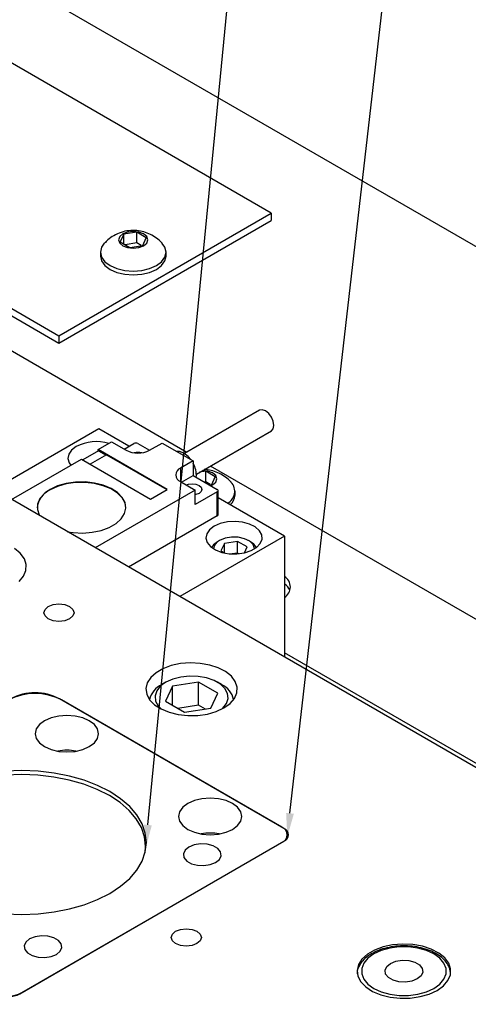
# Model space of a CAD drawing. Header units: inches. Extents: x 220 to 877, y 4 to 174.
# Tile 468 of 656: x 493.14 to 496.13, y 151.03 to 157.59. Entities that reach past the tile are written whole.
import ezdxf

# ---------------------------------------------------------------- set-up
doc = ezdxf.new("R2010")
doc.units = ezdxf.units.IN
doc.header["$LTSCALE"] = 0.5
doc.header["$MEASUREMENT"] = 0
for name, color, linetype in [('DIE-M-S', 8, 'Continuous'), ('DIE-M-S2', 1, 'Continuous'), ('DIE-M-S3', 8, 'Continuous'), ('DSS-M-S', 53, 'Continuous'), ('SID-M-S', 105, 'Continuous'), ('SVD-M-S', 8, 'Continuous')]:
    doc.layers.add(name, color=color, linetype=linetype)

msp = doc.modelspace()

# ---------------------------------------------------------------- linework, layer by layer
at = {"layer": 'DIE-M-S', "linetype": 'Continuous', "lineweight": 25}
for p, q in [((501.20909, 149.70784), (491.24602, 155.45939)), ((494.73941, 154.99077), (494.23973, 154.70231)), ((494.75747, 154.99428), (494.73941, 154.99077)), ((494.77878, 154.98688), (494.75747, 154.99428)), ((494.80008, 154.96968), (494.77878, 154.98688)), ((494.81815, 154.94532), (494.80008, 154.96968)), ((494.83022, 154.91749), (494.81815, 154.94532)), ((494.83446, 154.89044), (494.83022, 154.91749)), ((493.66786, 154.86703), (492.97, 154.46416)), ((493.86897, 154.75093), (493.66786, 154.86703)), ((494.31846, 154.56593), (494.81814, 154.85439)), ((494.81814, 154.85439), (494.81815, 154.85439)), ((494.81815, 154.85439), (494.83022, 154.86828)), ((494.83022, 154.86828), (494.83446, 154.89044)), ((493.66438, 154.72926), (493.75346, 154.78069)), ((493.75346, 154.78069), (493.8509, 154.72444)), ((493.48675, 154.72618), (493.46802, 154.69876)), ((493.5176, 154.74967), (493.48675, 154.72618)), ((493.66716, 154.72123), (493.56138, 154.66016)), ((494.12372, 154.46409), (493.66438, 154.72926)), ((493.66438, 154.71962), (493.66438, 154.72926)), ((493.66716, 154.72123), (493.71727, 154.6923)), ((493.83699, 154.73247), (493.90101, 154.76942)), ((493.92885, 154.76942), (494.00678, 154.72443)), ((494.0068, 154.72444), (494.09031, 154.77265)), ((494.09031, 154.77265), (494.29632, 154.65373)), ((494.20651, 154.71582), (494.18892, 154.71573)), ((494.23508, 154.70515), (494.20651, 154.71582)), ((493.08758, 154.39628), (493.55302, 154.66498)), ((493.46802, 154.69876), (493.46279, 154.66944)), ((493.46279, 154.66944), (493.47147, 154.64039)), ((493.55302, 154.66498), (494.01236, 154.39981)), ((493.72006, 154.69391), (493.61149, 154.63123)), ((493.72006, 154.69391), (494.12094, 154.46248)), ((494.29632, 154.65373), (494.2128, 154.60552)), ((494.26364, 154.68284), (494.23508, 154.70515)), ((494.28123, 154.66244), (494.26364, 154.68284)), ((494.29632, 154.65373), (494.29632, 154.55729)), ((493.47147, 154.64039), (493.48275, 154.62441)), ((494.2128, 154.60552), (494.2128, 154.51552)), ((493.51316, 154.51246), (493.4512, 154.50356)), ((493.57699, 154.51345), (493.51316, 154.51246)), ((493.63969, 154.50651), (493.57699, 154.51345)), ((494.2128, 154.51552), (494.31024, 154.45927)), ((494.21839, 154.5123), (494.29632, 154.55729)), ((494.29632, 154.55729), (494.45779, 154.46407)), ((493.34423, 154.46409), (493.30423, 154.43536)), ((493.394, 154.48718), (493.34423, 154.46409)), ((493.394, 154.48397), (493.34423, 154.46088)), ((493.34423, 154.46409), (493.34423, 154.46409)), ((493.4512, 154.50356), (493.394, 154.48718)), ((493.4512, 154.50035), (493.394, 154.48397)), ((493.51316, 154.50924), (493.4512, 154.50035)), ((493.57699, 154.51024), (493.51316, 154.50924)), ((493.63969, 154.50329), (493.57699, 154.51024)), ((493.69835, 154.49194), (493.63969, 154.50651)), ((493.69835, 154.48873), (493.63969, 154.50329)), ((494.31024, 154.45927), (493.64435, 154.07486)), ((493.7502, 154.47044), (493.69835, 154.49194)), ((493.7502, 154.46722), (493.69835, 154.48873)), ((493.79284, 154.443), (493.7502, 154.47044)), ((493.79284, 154.43979), (493.7502, 154.46722)), ((494.01236, 154.39981), (494.12372, 154.46409)), ((494.25074, 154.49362), (494.26589, 154.49872)), ((494.26589, 154.49872), (494.29075, 154.50158)), ((494.29075, 154.50158), (494.31561, 154.49872)), ((494.31024, 154.36283), (494.31024, 154.45927)), ((494.45779, 154.448), (494.31024, 154.36283)), ((494.31561, 154.49872), (494.33669, 154.49059)), ((494.33669, 154.49059), (494.35077, 154.47843)), ((494.35077, 154.44972), (494.33669, 154.43756)), ((494.35077, 154.47843), (494.35571, 154.46407)), ((494.35571, 154.46407), (494.35077, 154.44972)), ((494.45779, 154.28727), (494.45779, 154.448)), ((494.46355, 154.2953), (494.46355, 154.45604)), ((493.27586, 154.40234), (493.26045, 154.36657)), ((493.30423, 154.43536), (493.27586, 154.40234)), ((493.82427, 154.41092), (493.79284, 154.443)), ((493.82427, 154.4077), (493.79284, 154.43979)), ((493.84301, 154.37568), (493.82427, 154.41092)), ((493.84301, 154.37247), (493.82427, 154.4077)), ((494.31561, 154.42943), (494.31024, 154.4283)), ((494.33669, 154.43756), (494.31561, 154.42943)), ((494.9053, 154.15267), (494.46355, 154.40769)), ((493.26045, 154.36657), (493.25872, 154.32972)), ((493.25872, 154.32972), (493.27075, 154.29352)), ((493.83957, 154.30242), (493.84819, 154.33894)), ((493.84819, 154.33894), (493.84301, 154.37568)), ((493.8483, 154.34034), (493.84301, 154.37247)), ((493.27075, 154.29352), (493.27321, 154.28912)), ((493.78316, 154.23676), (493.81755, 154.26782)), ((493.81755, 154.26782), (493.83957, 154.30242)), ((494.45779, 154.28727), (493.8671, 153.94627)), ((494.57582, 154.25064), (494.52503, 154.24763)), ((494.62614, 154.24564), (494.57582, 154.25064)), ((493.62428, 154.17814), (493.68422, 154.19085)), ((493.68422, 154.19085), (493.73802, 154.2107)), ((493.73802, 154.2107), (493.78316, 154.23676)), ((494.40599, 154.19552), (494.38725, 154.16809)), ((494.43684, 154.219), (494.40599, 154.19552)), ((494.47753, 154.23682), (494.43684, 154.219)), ((494.52503, 154.24763), (494.47753, 154.23682)), ((494.67226, 154.23297), (494.62614, 154.24564)), ((494.71074, 154.2136), (494.67226, 154.23297)), ((494.73875, 154.18895), (494.71074, 154.2136)), ((494.7542, 154.16086), (494.73875, 154.18895)), ((493.45872, 154.18203), (493.49738, 154.17615)), ((493.49738, 154.17615), (493.56102, 154.17316)), ((493.56102, 154.17316), (493.62428, 154.17814)), ((494.9053, 154.15267), (494.20744, 153.7498)), ((494.38725, 154.16809), (494.38203, 154.13877)), ((494.38203, 154.13877), (494.39071, 154.10972)), ((494.74385, 154.10276), (494.75594, 154.1314)), ((494.75594, 154.1314), (494.7542, 154.16086)), ((494.9053, 154.15267), (494.9053, 153.34693)), ((493.14527, 154.03811), (493.10572, 154.06989)), ((494.39071, 154.10972), (494.41264, 154.0831)), ((494.41264, 154.0831), (494.4462, 154.06088)), ((494.4462, 154.06088), (494.4889, 154.04472)), ((494.63821, 154.04177), (494.68272, 154.05622)), ((494.68272, 154.05622), (494.71882, 154.07706)), ((494.71882, 154.07706), (494.74385, 154.10276)), ((493.17206, 154.00216), (493.14527, 154.03811)), ((493.18483, 153.96372), (493.17206, 154.00216)), ((494.4889, 154.04472), (494.53757, 154.0358)), ((494.53757, 154.0358), (494.5886, 154.03479)), ((494.5886, 154.03479), (494.63821, 154.04177)), ((493.16664, 153.88662), (493.183, 153.9246)), ((493.183, 153.9246), (493.18483, 153.96372)), ((493.13652, 153.85156), (493.16664, 153.88662)), ((493.3022, 153.64288), (493.30985, 153.66508)), ((493.30985, 153.66508), (493.33163, 153.68391)), ((493.33163, 153.68391), (493.36424, 153.69648)), ((493.36424, 153.69648), (493.4027, 153.7009)), ((493.4027, 153.7009), (493.44116, 153.69648)), ((493.44116, 153.69648), (493.47376, 153.68391)), ((493.47376, 153.68391), (493.49555, 153.66508)), ((493.49555, 153.66508), (493.5032, 153.64288)), ((493.30985, 153.62068), (493.3022, 153.64288)), ((493.33163, 153.60186), (493.30985, 153.62068)), ((493.36424, 153.58928), (493.33163, 153.60186)), ((493.47376, 153.60186), (493.44116, 153.58928)), ((493.49555, 153.62068), (493.47376, 153.60186)), ((493.5032, 153.64288), (493.49555, 153.62068)), ((493.4027, 153.58486), (493.36424, 153.58928)), ((493.44116, 153.58928), (493.4027, 153.58486)), ((494.09581, 153.26964), (494.04925, 153.24276)), ((494.15129, 153.29011), (494.09581, 153.26964)), ((494.21309, 153.30321), (494.15129, 153.29011)), ((494.27834, 153.30835), (494.21309, 153.30321)), ((494.34396, 153.30526), (494.27834, 153.30835)), ((494.40691, 153.2941), (494.34396, 153.30526)), ((494.46422, 153.2754), (494.40691, 153.2941)), ((494.51324, 153.25001), (494.46422, 153.2754)), ((494.01379, 153.21073), (493.99108, 153.17505)), ((494.04925, 153.24276), (494.01379, 153.21073)), ((494.55165, 153.21914), (494.51324, 153.25001)), ((494.57767, 153.18422), (494.55165, 153.21914)), ((493.99108, 153.17505), (493.98219, 153.13739)), ((493.98219, 153.13739), (493.98754, 153.0995)), ((494.59008, 153.14689), (494.57767, 153.18422)), ((494.58829, 153.1089), (494.59008, 153.14689)), ((494.90176, 152.206), (493.40623, 153.06935)), ((493.40623, 153.06875), (493.40623, 153.06935)), ((493.98754, 153.0995), (494.00686, 153.06316)), ((494.54315, 153.03795), (494.5724, 153.07201)), ((494.5724, 153.07201), (494.58829, 153.1089)), ((494.00686, 153.06316), (494.03927, 153.03008)), ((494.03927, 153.03008), (494.08324, 153.00178)), ((494.45057, 152.98451), (494.50189, 153.00833)), ((494.50189, 153.00833), (494.54315, 153.03795)), ((494.08324, 153.00178), (494.13672, 152.97961)), ((494.13672, 152.97961), (494.1972, 152.96459)), ((494.1972, 152.96459), (494.26187, 152.95742)), ((494.26187, 152.95742), (494.32769, 152.95845)), ((494.32769, 152.95845), (494.39159, 152.96763)), ((494.39159, 152.96763), (494.45057, 152.98451)), ((494.90176, 152.20442), (494.90176, 152.206)), ((493.14107, 151.10385), (494.90176, 152.12028)), ((494.15073, 151.4794), (494.15838, 151.5016)), ((494.15838, 151.5016), (494.18016, 151.52042)), ((494.18016, 151.52042), (494.21277, 151.533)), ((494.21277, 151.533), (494.25123, 151.53742)), ((494.25123, 151.53742), (494.28969, 151.533)), ((494.28969, 151.533), (494.32229, 151.52042)), ((494.32229, 151.52042), (494.34408, 151.5016)), ((494.34408, 151.5016), (494.35173, 151.4794)), ((494.15838, 151.4572), (494.15073, 151.4794)), ((494.18016, 151.43838), (494.15838, 151.4572)), ((494.21277, 151.4258), (494.18016, 151.43838)), ((494.32229, 151.43838), (494.28969, 151.4258)), ((494.34408, 151.4572), (494.32229, 151.43838)), ((494.35173, 151.4794), (494.34408, 151.4572)), ((495.62538, 151.42996), (495.56195, 151.41651)), ((495.69233, 151.43522), (495.62538, 151.42996)), ((495.75968, 151.43206), (495.69233, 151.43522)), ((495.82428, 151.42061), (495.75968, 151.43206)), ((494.25123, 151.42138), (494.21277, 151.4258)), ((494.28969, 151.4258), (494.25123, 151.42138)), ((495.45723, 151.36791), (495.42083, 151.33504)), ((495.50501, 151.3955), (495.45723, 151.36791)), ((495.56195, 151.41651), (495.50501, 151.3955)), ((495.88311, 151.40141), (495.82428, 151.42061)), ((495.9334, 151.37536), (495.88311, 151.40141)), ((495.97283, 151.34368), (495.9334, 151.37536)), ((495.39753, 151.29843), (495.38841, 151.25977)), ((495.42083, 151.33504), (495.39753, 151.29843)), ((495.99953, 151.30784), (495.97283, 151.34368)), ((496.01226, 151.26953), (495.99953, 151.30784)), ((495.38841, 151.25977), (495.39389, 151.22089)), ((496.01043, 151.23053), (496.01226, 151.26953)), ((495.39389, 151.22089), (495.41373, 151.1836)), ((495.41373, 151.1836), (495.44699, 151.14964)), ((495.9641, 151.15773), (495.99413, 151.19268)), ((495.99413, 151.19268), (496.01043, 151.23053)), ((495.44699, 151.14964), (495.49211, 151.12061)), ((495.49211, 151.12061), (495.54699, 151.09785)), ((495.80856, 151.08555), (495.8691, 151.10288)), ((495.8691, 151.10288), (495.92177, 151.12732)), ((495.92177, 151.12732), (495.9641, 151.15773)), ((495.54699, 151.09785), (495.60907, 151.08243)), ((495.60907, 151.08243), (495.67543, 151.07508)), ((495.67543, 151.07508), (495.74298, 151.07614)), ((495.74298, 151.07614), (495.80856, 151.08555))]:
    msp.add_line(p, q, dxfattribs=at)
for centre, radius, start, end in [((493.65105, 154.49051), 0.2915, 73.349137, 117.246038), ((493.92885, 154.87488), 0.16944, 242.609672, 297.390328), ((493.91493, 154.74256), 0.03026, 62.609672, 117.390328), ((493.92885, 154.60286), 0.10769, 76.35859, 103.64141), ((494.22988, 154.56052), 0.04813, 110.783421, 249.216579), ((494.16083, 154.55916), 0.15723, 354.871171, 30.484167), ((493.40318, 154.32729), 0.14602, 113.81015, 174.869709), ((494.45474, 154.45604), 0.00859, 290.783421, 69.216579), ((494.4537, 154.29629), 0.0099, 294.374658, 354.305201), ((493.2436, 152.75547), 0.35352, 62.609672, 117.390328), ((494.8855, 152.16314), 0.04584, 290.783421, 69.216579), ((493.06682, 151.24715), 0.16139, 242.609672, 297.390328)]:
    msp.add_arc(centre, radius, start, end, dxfattribs=at)
at = {"layer": 'DIE-M-S2', "linetype": 'Continuous', "lineweight": 25}
for p, q in [((494.88762, 152.21417), (493.42037, 153.06119)), ((493.35023, 152.94217), (493.30653, 152.92281)), ((493.40112, 152.95434), (493.35023, 152.94217)), ((493.45573, 152.95849), (493.40112, 152.95434)), ((493.51034, 152.95434), (493.45573, 152.95849)), ((493.56123, 152.94217), (493.51034, 152.95434)), ((493.60493, 152.92281), (493.56123, 152.94217)), ((493.273, 152.89758), (493.25192, 152.8682)), ((493.30653, 152.92281), (493.273, 152.89758)), ((493.63846, 152.89758), (493.60493, 152.92281)), ((493.65954, 152.8682), (493.63846, 152.89758)), ((493.25192, 152.8682), (493.24473, 152.83668)), ((493.24473, 152.83668), (493.25192, 152.80515)), ((493.66673, 152.83668), (493.65954, 152.8682)), ((493.65954, 152.80515), (493.66673, 152.83668)), ((493.25192, 152.80515), (493.273, 152.77577)), ((493.273, 152.77577), (493.30653, 152.75055)), ((493.30653, 152.75055), (493.35023, 152.73119)), ((493.56123, 152.73119), (493.60493, 152.75055)), ((493.60493, 152.75055), (493.63846, 152.77577)), ((493.63846, 152.77577), (493.65954, 152.80515)), ((493.35023, 152.73119), (493.40112, 152.71902)), ((493.40112, 152.71902), (493.45573, 152.71487)), ((493.45573, 152.71487), (493.51034, 152.71902)), ((493.51034, 152.71902), (493.56123, 152.73119)), ((493.15521, 152.59127), (493.04687, 152.58717)), ((493.15521, 152.56388), (493.04753, 152.55981)), ((493.26355, 152.58717), (493.15521, 152.59127)), ((493.26289, 152.55981), (493.15521, 152.56388)), ((493.36874, 152.54765), (493.26289, 152.55981)), ((493.37003, 152.57494), (493.26355, 152.58717)), ((493.47092, 152.52763), (493.36874, 152.54765)), ((493.47284, 152.55479), (493.37003, 152.57494)), ((493.57021, 152.52707), (493.47284, 152.55479)), ((493.56771, 152.50008), (493.47092, 152.52763)), ((493.65744, 152.46546), (493.56771, 152.50008)), ((493.66048, 152.49225), (493.57021, 152.52707)), ((493.74211, 152.45093), (493.66048, 152.49225)), ((493.73857, 152.42439), (493.65744, 152.46546)), ((493.80973, 152.37755), (493.73857, 152.42439)), ((493.81369, 152.4038), (493.74211, 152.45093)), ((493.86968, 152.32575), (493.80973, 152.37755)), ((493.87401, 152.35169), (493.81369, 152.4038)), ((493.92203, 152.29548), (493.87401, 152.35169)), ((494.26112, 152.37173), (494.22759, 152.34651)), ((494.30482, 152.39109), (494.26112, 152.37173)), ((494.35571, 152.40326), (494.30482, 152.39109)), ((494.41032, 152.40741), (494.35571, 152.40326)), ((494.46494, 152.40326), (494.41032, 152.40741)), ((494.51582, 152.39109), (494.46494, 152.40326)), ((494.55952, 152.37173), (494.51582, 152.39109)), ((494.59306, 152.34651), (494.55952, 152.37173)), ((493.91741, 152.26988), (493.86968, 152.32575)), ((493.95693, 152.23613), (493.92203, 152.29548)), ((494.20651, 152.31713), (494.19932, 152.2856)), ((494.19932, 152.2856), (494.20651, 152.25408)), ((494.22759, 152.34651), (494.20651, 152.31713)), ((494.61413, 152.31713), (494.59306, 152.34651)), ((494.62132, 152.2856), (494.61413, 152.31713)), ((494.61413, 152.25408), (494.62132, 152.2856)), ((493.9521, 152.21089), (493.91741, 152.26988)), ((493.97811, 152.17466), (493.95693, 152.23613)), ((494.20651, 152.25408), (494.22759, 152.2247)), ((494.22759, 152.2247), (494.26112, 152.19947)), ((494.55952, 152.19947), (494.59306, 152.2247)), ((494.59306, 152.2247), (494.61413, 152.25408)), ((493.97315, 152.14978), (493.9521, 152.21089)), ((493.98521, 152.11212), (493.97811, 152.17466)), ((494.26112, 152.19947), (494.30482, 152.18011)), ((494.30482, 152.18011), (494.35571, 152.16795)), ((494.35571, 152.16795), (494.41032, 152.1638)), ((494.41032, 152.1638), (494.46494, 152.16795)), ((494.46494, 152.16795), (494.51582, 152.18011)), ((494.51582, 152.18011), (494.55952, 152.19947)), ((494.92423, 152.13954), (494.92423, 152.16314)), ((493.15521, 151.11202), (494.88762, 152.11212)), ((493.98021, 152.08762), (493.97315, 152.14978)), ((493.97668, 152.04358), (493.98021, 152.08762)), ((493.97811, 152.04957), (493.98521, 152.11212)), ((493.98021, 152.0596), (493.98021, 152.08762)), ((494.30404, 152.0964), (494.2682, 152.08191)), ((494.34631, 152.10294), (494.30404, 152.0964)), ((494.3899, 152.10074), (494.34631, 152.10294)), ((494.42956, 152.09006), (494.3899, 152.10074)), ((494.4605, 152.0722), (494.42956, 152.09006)), ((493.95693, 151.9881), (493.97811, 152.04957)), ((494.2431, 152.06122), (494.23177, 152.03682)), ((494.23177, 152.03682), (494.23558, 152.01165)), ((494.2682, 152.08191), (494.2431, 152.06122)), ((494.479, 152.0493), (494.4605, 152.0722)), ((494.47149, 151.99974), (494.48281, 152.02414)), ((494.48281, 152.02414), (494.479, 152.0493)), ((493.92203, 151.92875), (493.95693, 151.9881)), ((494.23558, 152.01165), (494.25408, 151.98875)), ((494.25408, 151.98875), (494.28502, 151.97089)), ((494.28502, 151.97089), (494.32468, 151.96022)), ((494.32468, 151.96022), (494.36827, 151.95801)), ((494.36827, 151.95801), (494.41054, 151.96455)), ((494.41054, 151.96455), (494.44639, 151.97904)), ((494.44639, 151.97904), (494.47149, 151.99974)), ((493.87401, 151.87254), (493.92203, 151.92875)), ((493.81369, 151.82043), (493.87401, 151.87254)), ((493.66048, 151.73198), (493.74211, 151.77331)), ((493.74211, 151.77331), (493.81369, 151.82043)), ((493.47284, 151.66944), (493.57021, 151.69716)), ((493.57021, 151.69716), (493.66048, 151.73198)), ((493.04687, 151.63707), (493.15521, 151.63297)), ((493.15521, 151.63297), (493.26355, 151.63707)), ((493.26355, 151.63707), (493.37003, 151.64929)), ((493.37003, 151.64929), (493.47284, 151.66944)), ((493.18244, 151.44891), (493.17111, 151.42451)), ((493.20754, 151.4696), (493.18244, 151.44891)), ((493.24338, 151.48409), (493.20754, 151.4696)), ((493.28565, 151.49063), (493.24338, 151.48409)), ((493.32924, 151.48843), (493.28565, 151.49063)), ((493.3689, 151.47775), (493.32924, 151.48843)), ((493.39984, 151.45989), (493.3689, 151.47775)), ((493.41834, 151.437), (493.39984, 151.45989)), ((493.42215, 151.41183), (493.41834, 151.437)), ((493.17111, 151.42451), (493.17492, 151.39934)), ((493.17492, 151.39934), (493.19342, 151.37645)), ((493.19342, 151.37645), (493.22436, 151.35859)), ((493.34988, 151.35225), (493.38573, 151.36674)), ((493.38573, 151.36674), (493.41083, 151.38743)), ((493.41083, 151.38743), (493.42215, 151.41183)), ((493.22436, 151.35859), (493.26402, 151.34791)), ((493.26402, 151.34791), (493.30761, 151.34571)), ((493.30761, 151.34571), (493.34988, 151.35225))]:
    msp.add_line(p, q, dxfattribs=at)
for centre, radius, start, end in [((493.2436, 152.72001), 0.38426, 62.609672, 117.390328), ((494.86826, 152.16314), 0.05458, 290.783421, 69.216579), ((493.06682, 151.28261), 0.19213, 242.609672, 297.390328)]:
    msp.add_arc(centre, radius, start, end, dxfattribs=at)
at = {"layer": 'DIE-M-S3', "linetype": 'Continuous', "lineweight": 25}
for p, q in [((495.50104, 151.37021), (495.46159, 151.34165)), ((495.5505, 151.39297), (495.50104, 151.37021)), ((495.60749, 151.40882), (495.5505, 151.39297)), ((495.66916, 151.41695), (495.60749, 151.40882)), ((495.73242, 151.41695), (495.66916, 151.41695)), ((495.7941, 151.40882), (495.73242, 151.41695)), ((495.85109, 151.39297), (495.7941, 151.40882)), ((495.90055, 151.37021), (495.85109, 151.39297)), ((495.93999, 151.34165), (495.90055, 151.37021)), ((495.43415, 151.30875), (495.42007, 151.27315)), ((495.46159, 151.34165), (495.43415, 151.30875)), ((495.5866, 151.28563), (495.6117, 151.30632)), ((495.6117, 151.30632), (495.64754, 151.32081)), ((495.64754, 151.32081), (495.68981, 151.32735)), ((495.68981, 151.32735), (495.73341, 151.32515)), ((495.73341, 151.32515), (495.77306, 151.31447)), ((495.77306, 151.31447), (495.80401, 151.29661)), ((495.96744, 151.30875), (495.93999, 151.34165)), ((495.98152, 151.27315), (495.96744, 151.30875)), ((495.42007, 151.27315), (495.42007, 151.23663)), ((495.42007, 151.23663), (495.43415, 151.20102)), ((495.57527, 151.26123), (495.5866, 151.28563)), ((495.57909, 151.23606), (495.57527, 151.26123)), ((495.59758, 151.21317), (495.57909, 151.23606)), ((495.80401, 151.29661), (495.8225, 151.27371)), ((495.82631, 151.24855), (495.81499, 151.22415)), ((495.8225, 151.27371), (495.82631, 151.24855)), ((495.96744, 151.20102), (495.98152, 151.23663)), ((495.98152, 151.23663), (495.98152, 151.27315)), ((495.43415, 151.20102), (495.46159, 151.16812)), ((495.46159, 151.16812), (495.50104, 151.13957)), ((495.62852, 151.1953), (495.59758, 151.21317)), ((495.66818, 151.18463), (495.62852, 151.1953)), ((495.71178, 151.18243), (495.66818, 151.18463)), ((495.75404, 151.18896), (495.71178, 151.18243)), ((495.78989, 151.20345), (495.75404, 151.18896)), ((495.81499, 151.22415), (495.78989, 151.20345)), ((495.90055, 151.13957), (495.93999, 151.16812)), ((495.93999, 151.16812), (495.96744, 151.20102)), ((495.50104, 151.13957), (495.5505, 151.1168)), ((495.5505, 151.1168), (495.60749, 151.10096)), ((495.60749, 151.10096), (495.66916, 151.09283)), ((495.73242, 151.09283), (495.7941, 151.10096)), ((495.7941, 151.10096), (495.85109, 151.1168)), ((495.85109, 151.1168), (495.90055, 151.13957)), ((495.66916, 151.09283), (495.73242, 151.09283))]:
    msp.add_line(p, q, dxfattribs=at)
for points, knots in [([(495.48604, 151.37169), (495.47814, 151.36681), (495.45525, 151.35269), (495.42426, 151.32475), (495.39983, 151.28705), (495.38831, 151.2566), (495.38936, 151.23994), (495.38954, 151.23716)], [0, 0, 0, 0, 0.1432872, 0.4150332, 0.6856664, 0.9476336, 1, 1, 1, 1]), ([(496.01038, 151.24886), (496.00948, 151.25623), (496.007, 151.27662), (495.98964, 151.3079), (495.96075, 151.34118), (495.92102, 151.37024), (495.87229, 151.39405), (495.81643, 151.41147), (495.756, 151.42179), (495.69346, 151.42467), (495.63117, 151.42006), (495.57166, 151.40796), (495.52285, 151.39128), (495.49653, 151.37727), (495.48604, 151.37169)], [0, 0, 0, 0, 0.0472474, 0.1306622, 0.2161999, 0.304846, 0.3953776, 0.4862551, 0.5769142, 0.6673997, 0.7578924, 0.8485682, 0.9396355, 1, 1, 1, 1])]:
    msp.add_open_spline(points, degree=3, knots=knots, dxfattribs=at)
at = {"layer": 'DSS-M-S', "linetype": 'Continuous', "lineweight": 25}
for p, q in [((498.01993, 155.01843), (488.98328, 160.23518)), ((494.81691, 156.30418), (492.69559, 157.52879)), ((491.28138, 156.71239), (493.4027, 155.48777)), ((491.28138, 156.66339), (493.4027, 155.43878)), ((494.25403, 154.71057), (491.36977, 156.37562)), ((493.4027, 155.48777), (494.81691, 156.30418)), ((494.81691, 156.30418), (494.81691, 156.25519)), ((493.4027, 155.43878), (494.81691, 156.25519)), ((493.4027, 155.48777), (493.4027, 155.43878)), ((498.44083, 152.29358), (494.41152, 154.61965)), ((496.63771, 152.37522), (494.9053, 153.37532))]:
    msp.add_line(p, q, dxfattribs=at)
for centre, radius, start, end in [((494.86253, 153.81414), 0.082, 301.438465, 58.561535), ((494.84164, 153.74695), 0.10874, 23.11499, 54.165488)]:
    msp.add_arc(centre, radius, start, end, dxfattribs=at)
at = {"layer": 'SID-M-S'}
for p, q in [((493.99527, 152.22888), (495.47499, 167.48435)), ((494.94197, 152.30633), (496.67921, 167.4847))]:
    msp.add_line(p, q, dxfattribs=at)
for points in [[(494.9678, 152.30337), (494.92423, 152.15134), (494.9678, 152.30337), (494.91614, 152.30929)], [(494.02115, 152.22637), (493.98021, 152.07361), (494.02115, 152.22637), (493.96939, 152.23139)]]:
    msp.add_solid(points, dxfattribs=at)
at = {"layer": 'SVD-M-S', "linetype": 'Continuous', "lineweight": 25}
for p, q in [((493.82873, 156.16602), (493.80759, 156.14776)), ((493.83399, 156.16299), (493.81067, 156.11276)), ((493.86036, 156.17822), (493.82873, 156.16602)), ((493.92098, 156.17644), (493.83399, 156.16299)), ((493.83399, 156.09931), (493.83399, 156.16299)), ((493.89767, 156.18251), (493.86036, 156.17822)), ((493.93498, 156.17822), (493.89767, 156.18251)), ((493.98467, 156.13968), (493.92098, 156.17644)), ((493.92098, 156.10541), (493.92098, 156.17644)), ((493.96661, 156.16602), (493.93498, 156.17822)), ((493.98775, 156.14776), (493.96661, 156.16602)), ((493.70472, 156.10293), (493.68662, 156.0764)), ((493.80759, 156.14776), (493.80017, 156.12622)), ((493.80017, 156.12622), (493.80759, 156.10468)), ((493.80759, 156.10468), (493.82873, 156.08642)), ((493.81067, 156.11276), (493.87436, 156.076)), ((493.82873, 156.08642), (493.86036, 156.07422)), ((493.92098, 156.10541), (493.84404, 156.0935)), ((493.87436, 156.076), (493.96136, 156.08946)), ((493.9513, 156.0879), (493.92098, 156.10541)), ((493.93498, 156.07422), (493.96661, 156.08642)), ((493.96136, 156.08946), (493.98467, 156.13968)), ((493.96661, 156.08642), (493.98775, 156.10468)), ((493.99517, 156.12622), (493.98775, 156.14776)), ((493.98775, 156.10468), (493.99517, 156.12622)), ((494.10873, 156.0764), (494.09133, 156.10216)), ((493.68662, 156.0764), (493.67917, 156.04375)), ((493.67917, 156.04375), (493.67917, 156.01844)), ((493.67917, 156.04375), (493.68662, 156.0111)), ((493.86036, 156.07422), (493.89767, 156.06994)), ((493.89767, 156.06994), (493.93498, 156.07422)), ((494.11617, 156.04375), (494.10873, 156.0764)), ((494.10873, 156.0111), (494.11617, 156.04375)), ((494.11617, 156.01844), (494.11617, 156.04375)), ((493.67917, 156.01844), (493.68662, 155.98579)), ((493.68662, 156.0111), (493.70845, 155.98068)), ((493.68662, 155.98579), (493.70845, 155.95537)), ((493.70845, 155.98068), (493.74317, 155.95456)), ((493.70845, 155.95537), (493.74317, 155.92925)), ((493.74317, 155.95456), (493.78842, 155.93451)), ((494.00692, 155.93451), (494.05217, 155.95456)), ((494.05217, 155.95456), (494.0869, 155.98068)), ((494.05217, 155.92925), (494.0869, 155.95537)), ((494.0869, 155.98068), (494.10873, 156.0111)), ((494.0869, 155.95537), (494.10873, 155.98579)), ((494.10873, 155.98579), (494.11617, 156.01844)), ((494.11617, 156.01844), (494.11617, 156.01844)), ((493.74317, 155.92925), (493.78842, 155.9092)), ((493.78842, 155.93451), (493.84112, 155.92191)), ((493.78842, 155.9092), (493.84112, 155.8966)), ((493.84112, 155.92191), (493.89767, 155.91761)), ((493.84112, 155.8966), (493.89767, 155.8923)), ((493.89767, 155.91761), (493.95422, 155.92191)), ((493.89767, 155.8923), (493.95422, 155.8966)), ((493.95422, 155.92191), (494.00692, 155.93451)), ((493.95422, 155.8966), (494.00692, 155.9092)), ((494.00692, 155.9092), (494.05217, 155.92925)), ((494.3806, 154.58445), (494.33954, 154.5781)), ((494.3946, 154.58623), (494.36098, 154.59047)), ((494.44429, 154.54768), (494.3806, 154.58445)), ((494.3806, 154.51341), (494.3806, 154.58445)), ((494.42623, 154.57403), (494.3946, 154.58623)), ((494.3806, 154.51341), (494.37408, 154.5124)), ((494.41092, 154.4959), (494.3806, 154.51341)), ((494.42098, 154.49746), (494.44429, 154.54768)), ((494.44737, 154.55577), (494.42623, 154.57403)), ((494.42623, 154.49443), (494.44737, 154.51269)), ((494.45479, 154.53423), (494.44737, 154.55577)), ((494.44737, 154.51269), (494.45479, 154.53423)), ((494.4044, 154.4949), (494.42098, 154.49746)), ((494.41492, 154.48882), (494.42623, 154.49443)), ((494.57579, 154.42644), (494.57579, 154.45176)), ((494.47253, 154.12326), (494.4591, 154.1155)), ((494.50925, 154.1384), (494.47255, 154.12327)), ((494.59277, 154.11765), (494.50563, 154.10417)), ((494.55248, 154.14582), (494.50925, 154.1384)), ((494.59754, 154.14475), (494.55248, 154.14582)), ((494.65656, 154.08082), (494.59277, 154.11765)), ((494.59277, 154.04008), (494.59277, 154.11765)), ((494.63955, 154.13528), (494.59754, 154.14475)), ((494.67397, 154.11846), (494.63955, 154.13528)), ((494.67975, 154.1155), (494.66631, 154.12326)), ((494.69705, 154.09609), (494.67397, 154.11846)), ((494.4315, 154.09391), (494.41977, 154.07725)), ((494.45911, 154.11551), (494.4315, 154.09391)), ((494.50563, 154.10417), (494.48229, 154.05386)), ((494.48229, 154.05386), (494.50483, 154.04085)), ((494.50563, 154.04068), (494.50563, 154.10417)), ((494.63846, 154.04183), (494.65656, 154.08082)), ((494.70151, 154.09974), (494.67975, 154.1155)), ((494.70631, 154.07061), (494.69705, 154.09609)), ((494.71908, 154.07725), (494.70151, 154.09974)), ((494.70641, 154.06856), (494.70631, 154.07061)), ((494.59277, 154.04008), (494.55659, 154.03448)), ((494.60034, 154.03571), (494.59277, 154.04008)), ((494.16048, 153.19997), (494.11422, 153.17905)), ((494.21406, 153.21389), (494.16048, 153.19997)), ((494.27186, 153.22001), (494.21406, 153.21389)), ((494.33052, 153.21796), (494.27186, 153.22001)), ((494.38662, 153.20787), (494.33052, 153.21796)), ((494.43691, 153.19032), (494.38662, 153.20787)), ((494.07798, 153.15235), (494.05387, 153.12141)), ((494.11422, 153.17905), (494.07798, 153.15235)), ((494.1142, 153.17904), (494.08767, 153.16372)), ((494.15921, 153.15308), (494.11259, 153.05264)), ((494.3332, 153.18), (494.15921, 153.15308)), ((494.15921, 153.02572), (494.15921, 153.15308)), ((494.46058, 153.10647), (494.3332, 153.18)), ((494.3332, 153.0269), (494.3332, 153.18)), ((494.47846, 153.16633), (494.43691, 153.19032)), ((494.48549, 153.16372), (494.45897, 153.17904)), ((494.50886, 153.1373), (494.47846, 153.16633)), ((494.52634, 153.10492), (494.50886, 153.1373)), ((494.05387, 153.12141), (494.04328, 153.08805)), ((494.04328, 153.08805), (494.04682, 153.05419)), ((494.41395, 153.00602), (494.46058, 153.10647)), ((494.51929, 153.03769), (494.52989, 153.07106)), ((494.52989, 153.07106), (494.52634, 153.10492)), ((494.04682, 153.05419), (494.06431, 153.0218)), ((494.06431, 153.0218), (494.08374, 153.00152)), ((494.11259, 153.05264), (494.23996, 152.97911)), ((494.3332, 153.0269), (494.19438, 153.00542)), ((494.23996, 152.97911), (494.41395, 153.00602)), ((494.37879, 153.00058), (494.3332, 153.0269)), ((494.48942, 153.00152), (494.49518, 153.00675)), ((494.49518, 153.00675), (494.51929, 153.03769))]:
    msp.add_line(p, q, dxfattribs=at)
for centre, radius, start, end in [((494.48512, 154.45049), 0.08885, 297.412225, 42.193518), ((494.47961, 154.43265), 0.09638, 312.087409, 356.308852), ((494.49844, 154.06223), 0.0663, 112.98417, 174.524573), ((494.14709, 153.03256), 0.144, 114.353679, 167.523356), ((494.42609, 153.03256), 0.14398, 12.475851, 65.635256), ((493.45573, 152.45251), 0.27387, 77.439297, 102.560703), ((494.41032, 151.90143), 0.27387, 77.439297, 102.560703)]:
    msp.add_arc(centre, radius, start, end, dxfattribs=at)
for points, knots in [([(493.76798, 156.15388), (493.7542, 156.14527), (493.73137, 156.13101), (493.71353, 156.11094), (493.70646, 156.10299)], [0, 0, 0, 0, 0.6035185, 1, 1, 1, 1]), ([(494.09099, 156.10191), (494.08995, 156.10326), (494.07921, 156.11732), (494.05274, 156.1383), (494.01291, 156.16333), (493.96867, 156.18026), (493.92017, 156.1895), (493.86865, 156.18885), (493.81602, 156.17794), (493.7841, 156.16196), (493.76798, 156.15388)], [0, 0, 0, 0, 0.0144265, 0.1499711, 0.2819842, 0.4132379, 0.5488596, 0.6983535, 0.8475953, 1, 1, 1, 1]), ([(494.5506, 154.50991), (494.54957, 154.51126), (494.53883, 154.52532), (494.51236, 154.54627), (494.47253, 154.57147), (494.42828, 154.58777), (494.39346, 154.59619), (494.37362, 154.59566), (494.36978, 154.59556)], [0, 0, 0, 0, 0.0248164, 0.2579797, 0.485068, 0.7108501, 0.9441459, 1, 1, 1, 1])]:
    msp.add_open_spline(points, degree=3, knots=knots, dxfattribs=at)

doc.saveas('drawing.dxf')
